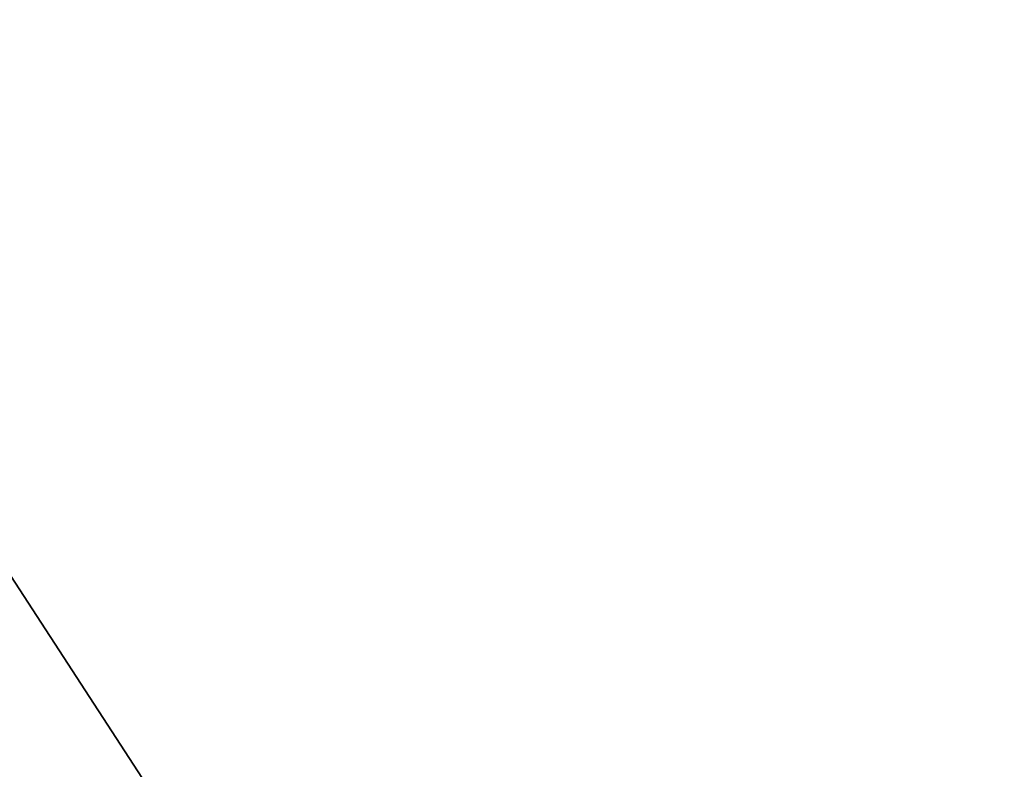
# Model space of a CAD drawing. Extents: x 0 to 80, y 0 to 80.
# Tile 406 of 656: x 9.16497 to 9.16752, y 35.4184 to 35.42034. Entities that reach past the tile are written whole.
import ezdxf

# ---------------------------------------------------------------- set-up
doc = ezdxf.new("R2010")
doc.units = 0
doc.header["$LTSCALE"] = 25.4
doc.layers.get('0').update_dxf_attribs({"color": 13, "linetype": 'CONTINUOUS'})

# ---------------------------------------------------------------- blocks, each defined once
blk = doc.blocks.new('ORBIT-I-KINKIET-20-7806-78')
at = {"color": 7}
blk.add_line((25.5593529, 35.7683601, 303.6047363), (25.6391087, 35.64608, 302.8093262), dxfattribs=at)
blk.add_line((25.5593529, 35.7683601, 303.6047363), (25.6391087, 35.64608, 302.8093262), dxfattribs=at)
mesh = blk.add_polyface(dxfattribs=at)
corners = [(25.9350891, 35.7683601, 344.9284973), (25.2029629, 35.64608, 344.5432434), (25.9350891, 35.64608, 344.9284973)]
mesh.append_faces([[corners[k] for k in face] for face in [(0, 1, 2)]], dxfattribs={"color": 7})
mesh = blk.add_polyface(dxfattribs=at)
corners = [(25.9350891, 35.7683601, 344.9284973), (25.2029629, 35.7683601, 344.5432434), (25.2029629, 35.64608, 344.5432434)]
mesh.append_faces([[corners[k] for k in face] for face in [(0, 1, 2)]], dxfattribs={"color": 7})
mesh = blk.add_polyface(dxfattribs=at)
corners = [(25.5593529, 35.7683601, 303.6047363), (25.6391087, 35.64608, 302.8093262), (25.5593529, 35.64608, 303.6047363)]
mesh.append_faces([[corners[k] for k in face] for face in [(0, 1, 2)]], dxfattribs={"color": 7})
mesh = blk.add_polyface(dxfattribs=at)
corners = [(25.6391087, 35.7683601, 302.8093262), (25.6391087, 35.64608, 302.8093262), (25.5593529, 35.7683601, 303.6047363)]
mesh.append_faces([[corners[k] for k in face] for face in [(0, 1, 2)]], dxfattribs={"color": 7})

msp = doc.modelspace()

# ---------------------------------------------------------------- block references
at = {"color": 0}
msp.add_blockref('ORBIT-I-KINKIET-20-7806-78', (-16.3966141, -0.3460782, -57.5), dxfattribs=at)

doc.saveas('drawing.dxf')
